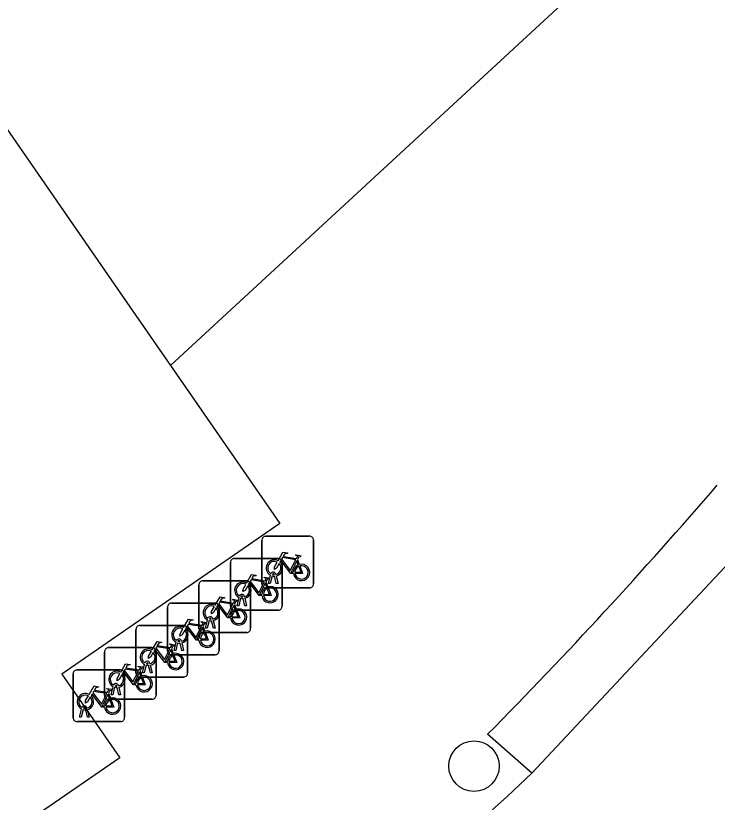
# Model space of a CAD drawing. Extents: x 162880 to 165536, y 384011 to 385179.
# Drawn here: x 164227.48 to 164241.06, y 384325.49 to 384340.72 of the extents above; entities that cross this region are included whole.
import ezdxf

# ---------------------------------------------------------------- set-up
doc = ezdxf.new("R2010")
doc.units = 0
for name, color, linetype in [('IMGEO_Boom', 7, 'Continuous'), ('IMGEO_Fietsenrek', 7, 'Continuous'), ('IMGEO_Pand', 7, 'Continuous'), ('IMGEO_Rijbaan_lokaal_gesloten', 7, 'Continuous'), ('IMGEO_Voetpad_open', 7, 'Continuous')]:
    doc.layers.add(name, color=color, linetype=linetype)

msp = doc.modelspace()

# ---------------------------------------------------------------- linework, layer by layer
at = {"layer": 'IMGEO_Boom'}
msp.add_circle((164236.351, 384326.187), 0.489, dxfattribs=at)
at = {"layer": 'IMGEO_Fietsenrek'}
for p, q in [((164232.245, 384329.713), (164232.245, 384330.554)), ((164232.245, 384330.554), (164232.245, 384329.713)), ((164232.32, 384330.638), (164233.161, 384330.638)), ((164233.161, 384330.638), (164232.32, 384330.638)), ((164233.245, 384330.563), (164233.245, 384329.722)), ((164233.245, 384329.722), (164233.245, 384330.563)), ((164231.711, 384330.207), (164232.552, 384330.207)), ((164232.552, 384330.207), (164231.711, 384330.207)), ((164232.932, 384330.187), (164232.968, 384330.092)), ((164231.636, 384329.282), (164231.636, 384330.123)), ((164231.636, 384330.123), (164231.636, 384329.282)), ((164232.636, 384330.132), (164232.636, 384329.291)), ((164232.636, 384329.291), (164232.636, 384330.132)), ((164232.372, 384329.722), (164232.411, 384329.882)), ((164232.483, 384329.894), (164232.482, 384329.898)), ((164232.514, 384329.905), (164232.515, 384329.898)), ((164231.101, 384329.775), (164231.942, 384329.775)), ((164231.942, 384329.775), (164231.101, 384329.775)), ((164232.323, 384329.756), (164232.359, 384329.661)), ((164232.441, 384329.87), (164232.406, 384329.722)), ((164232.524, 384329.722), (164232.49, 384329.864)), ((164232.522, 384329.868), (164232.557, 384329.722)), ((164231.026, 384328.85), (164231.026, 384329.691)), ((164231.026, 384329.691), (164231.026, 384328.85)), ((164232.026, 384329.7), (164232.026, 384328.859)), ((164232.026, 384328.859), (164232.026, 384329.7)), ((164233.17, 384329.638), (164232.329, 384329.638)), ((164232.329, 384329.638), (164233.17, 384329.638)), ((164232.406, 384329.722), (164232.372, 384329.722)), ((164232.557, 384329.722), (164232.524, 384329.722)), ((164231.763, 384329.291), (164231.802, 384329.451)), ((164231.832, 384329.439), (164231.797, 384329.291)), ((164231.874, 384329.463), (164231.873, 384329.467)), ((164231.915, 384329.291), (164231.881, 384329.433)), ((164231.905, 384329.474), (164231.906, 384329.467)), ((164231.913, 384329.437), (164231.948, 384329.291)), ((164230.492, 384329.344), (164231.333, 384329.344)), ((164231.333, 384329.344), (164230.492, 384329.344)), ((164231.417, 384329.269), (164231.417, 384328.428)), ((164231.417, 384328.428), (164231.417, 384329.269)), ((164231.713, 384329.324), (164231.749, 384329.229)), ((164231.797, 384329.291), (164231.763, 384329.291)), ((164231.948, 384329.291), (164231.915, 384329.291)), ((164230.417, 384328.419), (164230.417, 384329.26)), ((164230.417, 384329.26), (164230.417, 384328.419)), ((164232.561, 384329.207), (164231.72, 384329.207)), ((164231.72, 384329.207), (164232.561, 384329.207)), ((164231.153, 384328.859), (164231.192, 384329.019)), ((164231.222, 384329.007), (164231.187, 384328.859)), ((164231.264, 384329.031), (164231.263, 384329.035)), ((164231.305, 384328.859), (164231.271, 384329.001)), ((164231.295, 384329.042), (164231.296, 384329.035)), ((164231.303, 384329.005), (164231.338, 384328.859)), ((164229.807, 384327.987), (164229.807, 384328.828)), ((164229.807, 384328.828), (164229.807, 384327.987)), ((164229.882, 384328.912), (164230.723, 384328.912)), ((164230.723, 384328.912), (164229.882, 384328.912)), ((164230.807, 384328.837), (164230.807, 384327.996)), ((164230.807, 384327.996), (164230.807, 384328.837)), ((164231.104, 384328.893), (164231.14, 384328.798)), ((164231.187, 384328.859), (164231.153, 384328.859)), ((164231.338, 384328.859), (164231.305, 384328.859)), ((164231.951, 384328.775), (164231.11, 384328.775)), ((164231.11, 384328.775), (164231.951, 384328.775)), ((164230.544, 384328.428), (164230.583, 384328.588)), ((164230.613, 384328.576), (164230.578, 384328.428)), ((164230.655, 384328.6), (164230.654, 384328.604)), ((164230.696, 384328.428), (164230.662, 384328.57)), ((164230.686, 384328.611), (164230.687, 384328.604)), ((164230.694, 384328.574), (164230.729, 384328.428)), ((164229.198, 384327.556), (164229.198, 384328.397)), ((164229.198, 384328.397), (164229.198, 384327.556)), ((164229.273, 384328.481), (164230.114, 384328.481)), ((164230.114, 384328.481), (164229.273, 384328.481)), ((164230.198, 384328.406), (164230.198, 384327.565)), ((164230.198, 384327.565), (164230.198, 384328.406)), ((164230.494, 384328.461), (164230.53, 384328.366)), ((164230.578, 384328.428), (164230.544, 384328.428)), ((164230.729, 384328.428), (164230.696, 384328.428)), ((164231.342, 384328.344), (164230.501, 384328.344)), ((164230.501, 384328.344), (164231.342, 384328.344)), ((164229.934, 384327.996), (164229.973, 384328.156)), ((164230.003, 384328.144), (164229.968, 384327.996)), ((164230.045, 384328.168), (164230.044, 384328.172)), ((164230.086, 384327.996), (164230.052, 384328.138)), ((164230.076, 384328.179), (164230.077, 384328.172)), ((164230.084, 384328.142), (164230.119, 384327.996)), ((164228.588, 384327.124), (164228.588, 384327.965)), ((164228.588, 384327.965), (164228.588, 384327.124)), ((164228.663, 384328.049), (164229.504, 384328.049)), ((164229.504, 384328.049), (164228.663, 384328.049)), ((164229.588, 384327.974), (164229.588, 384327.133)), ((164229.588, 384327.133), (164229.588, 384327.974)), ((164229.885, 384328.03), (164229.921, 384327.935)), ((164230.732, 384327.912), (164229.891, 384327.912)), ((164229.891, 384327.912), (164230.732, 384327.912)), ((164229.968, 384327.996), (164229.934, 384327.996)), ((164230.119, 384327.996), (164230.086, 384327.996)), ((164229.467, 384327.748), (164229.468, 384327.741)), ((164229.275, 384327.598), (164229.311, 384327.503)), ((164229.325, 384327.565), (164229.364, 384327.725)), ((164229.394, 384327.713), (164229.359, 384327.565)), ((164229.436, 384327.737), (164229.435, 384327.741)), ((164229.477, 384327.565), (164229.443, 384327.707)), ((164229.475, 384327.711), (164229.51, 384327.565)), ((164230.123, 384327.481), (164229.282, 384327.481)), ((164229.282, 384327.481), (164230.123, 384327.481)), ((164229.359, 384327.565), (164229.325, 384327.565)), ((164229.51, 384327.565), (164229.477, 384327.565)), ((164228.715, 384327.133), (164228.754, 384327.293)), ((164228.826, 384327.305), (164228.825, 384327.309)), ((164228.857, 384327.316), (164228.858, 384327.309)), ((164228.784, 384327.281), (164228.749, 384327.133)), ((164228.867, 384327.133), (164228.833, 384327.275)), ((164228.865, 384327.279), (164228.9, 384327.133)), ((164229.513, 384327.049), (164228.672, 384327.049)), ((164228.672, 384327.049), (164229.513, 384327.049)), ((164228.749, 384327.133), (164228.715, 384327.133)), ((164228.9, 384327.133), (164228.867, 384327.133))]:
    msp.add_line(p, q, dxfattribs=at)
for points in [[(164232.558, 384330.164), (164232.653, 384330.328), (164232.739, 384330.314), (164232.741, 384330.305), (164232.685, 384330.294), (164232.658, 384330.249), (164232.914, 384330.208)], [(164232.901, 384330.183), (164232.644, 384330.224), (164232.627, 384330.195), (164232.794, 384329.975), (164232.901, 384330.183)], [(164232.914, 384330.208), (164232.939, 384330.257), (164232.933, 384330.261), (164232.91, 384330.265), (164232.898, 384330.272), (164232.897, 384330.275), (164232.899, 384330.28), (164232.994, 384330.265), (164232.996, 384330.255), (164232.986, 384330.242), (164232.974, 384330.236), (164232.96, 384330.242), (164232.932, 384330.187)], [(164232.579, 384330.112), (164232.527, 384330.022), (164232.487, 384329.997), (164232.488, 384330.044), (164232.543, 384330.138)], [(164232.854, 384329.92), (164232.804, 384329.92), (164232.613, 384330.171), (164232.594, 384330.139)], [(164232.949, 384330.085), (164232.919, 384330.162), (164232.81, 384329.944), (164232.853, 384329.944)], [(164232.883, 384329.944), (164233.003, 384329.943), (164232.959, 384330.057)], [(164232.979, 384330.064), (164233.034, 384329.919), (164232.884, 384329.919)], [(164231.949, 384329.733), (164232.044, 384329.897), (164232.13, 384329.883), (164232.132, 384329.874), (164232.076, 384329.863), (164232.049, 384329.818), (164232.305, 384329.777)], [(164232.245, 384329.489), (164232.195, 384329.489), (164232.004, 384329.74), (164231.985, 384329.708)], [(164232.292, 384329.752), (164232.035, 384329.793), (164232.018, 384329.764), (164232.185, 384329.544), (164232.292, 384329.752)], [(164232.34, 384329.654), (164232.31, 384329.731), (164232.201, 384329.513), (164232.244, 384329.513)], [(164232.305, 384329.777), (164232.33, 384329.826), (164232.324, 384329.83), (164232.301, 384329.834), (164232.289, 384329.841), (164232.288, 384329.844), (164232.29, 384329.849), (164232.385, 384329.834), (164232.387, 384329.824), (164232.377, 384329.811), (164232.365, 384329.805), (164232.351, 384329.811), (164232.323, 384329.756)], [(164231.97, 384329.681), (164231.918, 384329.591), (164231.878, 384329.566), (164231.879, 384329.613), (164231.934, 384329.707)], [(164232.274, 384329.513), (164232.394, 384329.512), (164232.35, 384329.626)], [(164232.37, 384329.633), (164232.425, 384329.488), (164232.275, 384329.488)], [(164231.339, 384329.301), (164231.434, 384329.465), (164231.52, 384329.451), (164231.522, 384329.442), (164231.466, 384329.431), (164231.439, 384329.386), (164231.695, 384329.345)], [(164231.36, 384329.249), (164231.308, 384329.159), (164231.268, 384329.134), (164231.269, 384329.181), (164231.324, 384329.275)], [(164231.635, 384329.057), (164231.585, 384329.057), (164231.394, 384329.308), (164231.375, 384329.276)], [(164231.682, 384329.32), (164231.425, 384329.361), (164231.408, 384329.332), (164231.575, 384329.112), (164231.682, 384329.32)], [(164231.73, 384329.222), (164231.7, 384329.299), (164231.591, 384329.081), (164231.634, 384329.081)], [(164231.695, 384329.345), (164231.72, 384329.394), (164231.714, 384329.398), (164231.691, 384329.402), (164231.679, 384329.409), (164231.678, 384329.412), (164231.68, 384329.417), (164231.775, 384329.402), (164231.777, 384329.392), (164231.767, 384329.379), (164231.755, 384329.373), (164231.741, 384329.379), (164231.713, 384329.324)], [(164231.664, 384329.081), (164231.784, 384329.08), (164231.74, 384329.194)], [(164231.76, 384329.201), (164231.815, 384329.056), (164231.665, 384329.056)], [(164230.73, 384328.87), (164230.825, 384329.034), (164230.911, 384329.02), (164230.913, 384329.011), (164230.857, 384329), (164230.83, 384328.955), (164231.086, 384328.914)], [(164231.086, 384328.914), (164231.111, 384328.963), (164231.105, 384328.967), (164231.082, 384328.971), (164231.07, 384328.978), (164231.069, 384328.981), (164231.071, 384328.986), (164231.166, 384328.971), (164231.168, 384328.961), (164231.158, 384328.948), (164231.146, 384328.942), (164231.132, 384328.948), (164231.104, 384328.893)], [(164230.751, 384328.818), (164230.699, 384328.728), (164230.659, 384328.703), (164230.66, 384328.75), (164230.715, 384328.844)], [(164231.026, 384328.626), (164230.976, 384328.626), (164230.785, 384328.877), (164230.766, 384328.845)], [(164231.073, 384328.889), (164230.816, 384328.93), (164230.799, 384328.901), (164230.966, 384328.681), (164231.073, 384328.889)], [(164231.121, 384328.791), (164231.091, 384328.868), (164230.982, 384328.65), (164231.025, 384328.65)], [(164231.055, 384328.65), (164231.175, 384328.649), (164231.131, 384328.763)], [(164231.151, 384328.77), (164231.206, 384328.625), (164231.056, 384328.625)], [(164230.12, 384328.438), (164230.215, 384328.602), (164230.301, 384328.588), (164230.303, 384328.579), (164230.247, 384328.568), (164230.22, 384328.523), (164230.476, 384328.482)], [(164230.476, 384328.482), (164230.501, 384328.531), (164230.495, 384328.535), (164230.472, 384328.539), (164230.46, 384328.546), (164230.459, 384328.549), (164230.461, 384328.554), (164230.556, 384328.539), (164230.558, 384328.529), (164230.548, 384328.516), (164230.536, 384328.51), (164230.522, 384328.516), (164230.494, 384328.461)], [(164230.141, 384328.386), (164230.089, 384328.296), (164230.049, 384328.271), (164230.05, 384328.318), (164230.105, 384328.412)], [(164230.416, 384328.194), (164230.366, 384328.194), (164230.175, 384328.445), (164230.156, 384328.413)], [(164230.463, 384328.457), (164230.206, 384328.498), (164230.189, 384328.469), (164230.356, 384328.249), (164230.463, 384328.457)], [(164230.511, 384328.359), (164230.481, 384328.436), (164230.372, 384328.218), (164230.415, 384328.218)], [(164230.445, 384328.218), (164230.565, 384328.217), (164230.521, 384328.331)], [(164230.541, 384328.338), (164230.596, 384328.193), (164230.446, 384328.193)], [(164229.511, 384328.007), (164229.606, 384328.171), (164229.692, 384328.157), (164229.694, 384328.148), (164229.638, 384328.137), (164229.611, 384328.092), (164229.867, 384328.051)], [(164229.854, 384328.026), (164229.597, 384328.067), (164229.58, 384328.038), (164229.747, 384327.818), (164229.854, 384328.026)], [(164229.867, 384328.051), (164229.892, 384328.1), (164229.886, 384328.104), (164229.863, 384328.108), (164229.851, 384328.115), (164229.85, 384328.118), (164229.852, 384328.123), (164229.947, 384328.108), (164229.949, 384328.098), (164229.939, 384328.085), (164229.927, 384328.079), (164229.913, 384328.085), (164229.885, 384328.03)], [(164229.532, 384327.955), (164229.48, 384327.865), (164229.44, 384327.84), (164229.441, 384327.887), (164229.496, 384327.981)], [(164229.807, 384327.763), (164229.757, 384327.763), (164229.566, 384328.014), (164229.547, 384327.982)], [(164229.902, 384327.928), (164229.872, 384328.005), (164229.763, 384327.787), (164229.806, 384327.787)], [(164229.836, 384327.787), (164229.956, 384327.786), (164229.912, 384327.9)], [(164229.932, 384327.907), (164229.987, 384327.762), (164229.837, 384327.762)], [(164228.901, 384327.575), (164228.996, 384327.739), (164229.082, 384327.725), (164229.084, 384327.716), (164229.028, 384327.705), (164229.001, 384327.66), (164229.257, 384327.619)], [(164229.244, 384327.594), (164228.987, 384327.635), (164228.97, 384327.606), (164229.137, 384327.386), (164229.244, 384327.594)], [(164229.257, 384327.619), (164229.282, 384327.668), (164229.276, 384327.672), (164229.253, 384327.676), (164229.241, 384327.683), (164229.24, 384327.686), (164229.242, 384327.691), (164229.337, 384327.676), (164229.339, 384327.666), (164229.329, 384327.653), (164229.317, 384327.647), (164229.303, 384327.653), (164229.275, 384327.598)], [(164228.922, 384327.523), (164228.87, 384327.433), (164228.83, 384327.408), (164228.831, 384327.455), (164228.886, 384327.549)], [(164229.197, 384327.331), (164229.147, 384327.331), (164228.956, 384327.582), (164228.937, 384327.55)], [(164229.292, 384327.496), (164229.262, 384327.573), (164229.153, 384327.355), (164229.196, 384327.355)], [(164229.226, 384327.355), (164229.346, 384327.354), (164229.302, 384327.468)], [(164229.322, 384327.475), (164229.377, 384327.33), (164229.227, 384327.33)]]:
    msp.add_lwpolyline(points, dxfattribs=at)
for centre, radius, start, end in [((164232.323, 384330.56), 0.0779, 92.4484, 184.2845), ((164232.323, 384330.56), 0.0779, 92.4484, 184.2845), ((164233.167, 384330.56), 0.0779, 2.4484, 94.2845), ((164233.167, 384330.56), 0.0779, 2.4484, 94.2845), ((164231.714, 384330.129), 0.0779, 92.4484, 184.2845), ((164231.714, 384330.129), 0.0779, 92.4484, 184.2845), ((164232.485, 384330.023), 0.159, 62.6766, 242.1369), ((164232.558, 384330.129), 0.0779, 2.4484, 94.2845), ((164232.558, 384330.129), 0.0779, 2.4484, 94.2845), ((164232.485, 384330.023), 0.129, 63.3192, 238.903), ((164232.485, 384330.023), 0.129, 283.6043, 43.4302), ((164232.485, 384330.023), 0.159, 283.5766, 46.6042), ((164233.012, 384329.939), 0.159, 113.3408, 178.3217), ((164233.012, 384329.939), 0.159, 187.0065, 105.7708), ((164233.012, 384329.939), 0.129, 113.923, 177.9556), ((164233.012, 384329.939), 0.129, 188.6715, 104.5883), ((164232.465, 384329.894), 0.0499, 12.8025, 158.6934), ((164232.465, 384329.894), 0.0174, 12.8025, 163.4502), ((164232.485, 384330.023), 0.129, 253.415, 269.0204), ((164231.104, 384329.697), 0.0779, 92.4484, 184.2845), ((164231.104, 384329.697), 0.0779, 92.4484, 184.2845), ((164231.876, 384329.592), 0.159, 62.6766, 242.1369), ((164231.948, 384329.697), 0.0779, 2.4484, 94.2845), ((164231.948, 384329.697), 0.0779, 2.4484, 94.2845), ((164232.485, 384330.023), 0.159, 253.9967, 271.7867), ((164231.876, 384329.592), 0.129, 63.3192, 238.903), ((164231.876, 384329.592), 0.129, 283.6043, 43.4302), ((164231.876, 384329.592), 0.159, 283.5766, 46.6042), ((164232.403, 384329.508), 0.159, 113.3408, 178.3217), ((164232.323, 384329.716), 0.0779, 182.4484, 274.2845), ((164232.323, 384329.716), 0.0779, 182.4484, 274.2845), ((164232.403, 384329.508), 0.159, 187.0065, 105.7708), ((164232.403, 384329.508), 0.129, 113.923, 177.9556), ((164232.403, 384329.508), 0.129, 188.6715, 104.5883), ((164233.167, 384329.716), 0.0779, 272.4484, 4.2845), ((164233.167, 384329.716), 0.0779, 272.4484, 4.2845), ((164231.856, 384329.463), 0.0499, 12.8025, 158.6934), ((164231.876, 384329.592), 0.159, 253.9967, 271.7867), ((164231.856, 384329.463), 0.0174, 12.8025, 163.4502), ((164231.876, 384329.592), 0.129, 253.415, 269.0204), ((164230.495, 384329.266), 0.0779, 92.4484, 184.2845), ((164230.495, 384329.266), 0.0779, 92.4484, 184.2845), ((164231.266, 384329.16), 0.159, 62.6766, 242.1369), ((164231.266, 384329.16), 0.129, 63.3192, 238.903), ((164231.266, 384329.16), 0.159, 283.5766, 46.6042), ((164231.339, 384329.266), 0.0779, 2.4484, 94.2845), ((164231.339, 384329.266), 0.0779, 2.4484, 94.2845), ((164231.714, 384329.285), 0.0779, 182.4484, 274.2845), ((164231.714, 384329.285), 0.0779, 182.4484, 274.2845), ((164232.558, 384329.285), 0.0779, 272.4484, 4.2845), ((164232.558, 384329.285), 0.0779, 272.4484, 4.2845), ((164231.266, 384329.16), 0.129, 283.6043, 43.4302), ((164231.793, 384329.076), 0.159, 113.3408, 178.3217), ((164231.793, 384329.076), 0.159, 187.0065, 105.7708), ((164231.793, 384329.076), 0.129, 113.923, 177.9556), ((164231.793, 384329.076), 0.129, 188.6715, 104.5883), ((164231.246, 384329.031), 0.0499, 12.8025, 158.6934), ((164231.266, 384329.16), 0.159, 253.9967, 271.7867), ((164231.246, 384329.031), 0.0174, 12.8025, 163.4502), ((164231.266, 384329.16), 0.129, 253.415, 269.0204), ((164229.885, 384328.834), 0.0779, 92.4484, 184.2845), ((164229.885, 384328.834), 0.0779, 92.4484, 184.2845), ((164230.657, 384328.729), 0.159, 62.6766, 242.1369), ((164230.657, 384328.729), 0.129, 63.3192, 238.903), ((164230.657, 384328.729), 0.129, 283.6043, 43.4302), ((164230.657, 384328.729), 0.159, 283.5766, 46.6042), ((164230.729, 384328.834), 0.0779, 2.4484, 94.2845), ((164230.729, 384328.834), 0.0779, 2.4484, 94.2845), ((164231.104, 384328.853), 0.0779, 182.4484, 274.2845), ((164231.104, 384328.853), 0.0779, 182.4484, 274.2845), ((164231.948, 384328.853), 0.0779, 272.4484, 4.2845), ((164231.948, 384328.853), 0.0779, 272.4484, 4.2845), ((164231.184, 384328.645), 0.159, 113.3408, 178.3217), ((164231.184, 384328.645), 0.159, 187.0065, 105.7708), ((164231.184, 384328.645), 0.129, 113.923, 177.9556), ((164231.184, 384328.645), 0.129, 188.6715, 104.5883), ((164230.637, 384328.6), 0.0499, 12.8025, 158.6934), ((164230.657, 384328.729), 0.159, 253.9967, 271.7867), ((164230.637, 384328.6), 0.0174, 12.8025, 163.4502), ((164230.657, 384328.729), 0.129, 253.415, 269.0204), ((164229.276, 384328.403), 0.0779, 92.4484, 184.2845), ((164229.276, 384328.403), 0.0779, 92.4484, 184.2845), ((164230.047, 384328.297), 0.159, 62.6766, 242.1369), ((164230.047, 384328.297), 0.129, 63.3192, 238.903), ((164230.047, 384328.297), 0.129, 283.6043, 43.4302), ((164230.047, 384328.297), 0.159, 283.5766, 46.6042), ((164230.12, 384328.403), 0.0779, 2.4484, 94.2845), ((164230.12, 384328.403), 0.0779, 2.4484, 94.2845), ((164230.574, 384328.213), 0.159, 113.3408, 178.3217), ((164230.574, 384328.213), 0.159, 187.0065, 105.7708), ((164230.495, 384328.422), 0.0779, 182.4484, 274.2845), ((164230.495, 384328.422), 0.0779, 182.4484, 274.2845), ((164231.339, 384328.422), 0.0779, 272.4484, 4.2845), ((164231.339, 384328.422), 0.0779, 272.4484, 4.2845), ((164230.027, 384328.168), 0.0499, 12.8025, 158.6934), ((164230.574, 384328.213), 0.129, 113.923, 177.9556), ((164230.574, 384328.213), 0.129, 188.6715, 104.5883), ((164230.047, 384328.297), 0.159, 253.9967, 271.7867), ((164230.027, 384328.168), 0.0174, 12.8025, 163.4502), ((164230.047, 384328.297), 0.129, 253.415, 269.0204), ((164228.666, 384327.971), 0.0779, 92.4484, 184.2845), ((164228.666, 384327.971), 0.0779, 92.4484, 184.2845), ((164229.438, 384327.866), 0.159, 62.6766, 242.1369), ((164229.438, 384327.866), 0.129, 63.3192, 238.903), ((164229.438, 384327.866), 0.129, 283.6043, 43.4302), ((164229.438, 384327.866), 0.159, 283.5766, 46.6042), ((164229.51, 384327.971), 0.0779, 2.4484, 94.2845), ((164229.51, 384327.971), 0.0779, 2.4484, 94.2845), ((164229.965, 384327.782), 0.159, 113.3408, 178.3217), ((164229.885, 384327.99), 0.0779, 182.4484, 274.2845), ((164229.885, 384327.99), 0.0779, 182.4484, 274.2845), ((164229.965, 384327.782), 0.159, 187.0065, 105.7708), ((164229.965, 384327.782), 0.129, 113.923, 177.9556), ((164229.965, 384327.782), 0.129, 188.6715, 104.5883), ((164230.729, 384327.99), 0.0779, 272.4484, 4.2845), ((164230.729, 384327.99), 0.0779, 272.4484, 4.2845), ((164229.418, 384327.737), 0.0499, 12.8025, 158.6934), ((164229.418, 384327.737), 0.0174, 12.8025, 163.4502), ((164228.828, 384327.434), 0.159, 62.6766, 242.1369), ((164229.438, 384327.866), 0.159, 253.9967, 271.7867), ((164229.438, 384327.866), 0.129, 253.415, 269.0204), ((164228.828, 384327.434), 0.129, 63.3192, 238.903), ((164228.828, 384327.434), 0.129, 283.6043, 43.4302), ((164228.828, 384327.434), 0.159, 283.5766, 46.6042), ((164229.355, 384327.35), 0.159, 113.3408, 178.3217), ((164229.355, 384327.35), 0.159, 187.0065, 105.7708), ((164229.276, 384327.559), 0.0779, 182.4484, 274.2845), ((164229.276, 384327.559), 0.0779, 182.4484, 274.2845), ((164229.355, 384327.35), 0.129, 113.923, 177.9556), ((164229.355, 384327.35), 0.129, 188.6715, 104.5883), ((164230.12, 384327.559), 0.0779, 272.4484, 4.2845), ((164230.12, 384327.559), 0.0779, 272.4484, 4.2845), ((164228.808, 384327.305), 0.0499, 12.8025, 158.6934), ((164228.808, 384327.305), 0.0174, 12.8025, 163.4502), ((164228.828, 384327.434), 0.129, 253.415, 269.0204), ((164228.828, 384327.434), 0.159, 253.9967, 271.7867), ((164228.666, 384327.127), 0.0779, 182.4484, 274.2845), ((164228.666, 384327.127), 0.0779, 182.4484, 274.2845), ((164229.51, 384327.127), 0.0779, 272.4484, 4.2845), ((164229.51, 384327.127), 0.0779, 272.4484, 4.2845)]:
    msp.add_arc(centre, radius, start, end, dxfattribs=at)
at = {"layer": 'IMGEO_Pand'}
for points in [[(164213.844, 384330.259), (164226.813, 384339.238), (164229.747, 384334.996), (164230.475, 384333.944)], [(164230.475, 384333.944), (164232.592, 384330.883), (164228.374, 384327.966), (164229.492, 384326.35), (164227.941, 384325.277)]]:
    msp.add_lwpolyline(points, dxfattribs=at)
at = {"layer": 'IMGEO_Rijbaan_lokaal_gesloten'}
msp.add_lwpolyline([(164241.966, 384330.855), (164237.473, 384326.052)], dxfattribs=at)
msp.add_arc((164186.138, 384380.319), 74.701, 309.36952, 313.40967, dxfattribs=at)
at = {"layer": 'IMGEO_Voetpad_open'}
for points in [[(164230.475, 384333.944), (164246.201, 384348.47), (164248.925, 384351.39)], [(164237.473, 384326.052), (164236.615, 384326.803)]]:
    msp.add_lwpolyline(points, dxfattribs=at)
msp.add_arc((164168.048, 384394.432), 96.307, 315.3946, 319.29915, dxfattribs=at)

doc.saveas('drawing.dxf')
